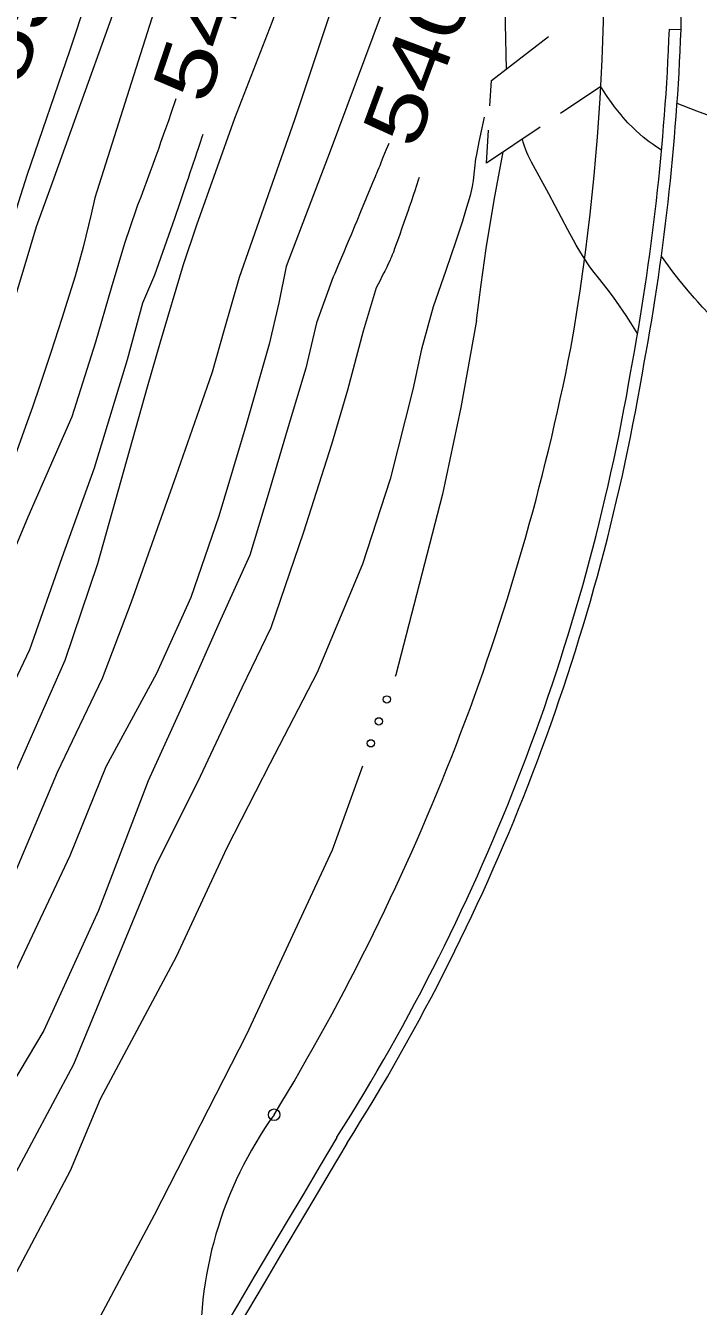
# Model space of a CAD drawing. Extents: x 2361284 to 2366480, y 6976556 to 6985346.
# Drawn here: x 2364665.9 to 2364721.2, y 6980181.4 to 6980286.6 of the extents above; entities that cross this region are included whole.
import ezdxf
from ezdxf.enums import TextEntityAlignment as Align

# ---------------------------------------------------------------- set-up
doc = ezdxf.new("R2010")
doc.units = 0
doc.header["$LTSCALE"] = 1.9
doc.header["$PDMODE"] = 32
doc.header["$PDSIZE"] = 0.95
for name, color, linetype, lineweight in [('12', 7, 'Continuous', 13), ('13', 7, 'Continuous', 13), ('21', 7, 'Continuous', 13), ('3', 7, 'Continuous', 13), ('6', 7, 'Continuous', 13)]:
    doc.layers.add(name, color=color, linetype=linetype, lineweight=lineweight)

msp = doc.modelspace()

# ---------------------------------------------------------------- linework, layer by layer
at = {"layer": '12'}
for points in [[(2364678.287, 6980280.593), (2364677.87, 6980279.391), (2364677.661, 6980278.791), (2364677.345, 6980277.891), (2364677.028, 6980276.992), (2364676.869, 6980276.543), (2364676.547, 6980275.646), (2364676.386, 6980275.197), (2364676.141, 6980274.526), (2364675.812, 6980273.631), (2364675.646, 6980273.184), (2364675.394, 6980272.514), (2364675.14, 6980271.845), (2364675.012, 6980271.511)], [(2364695.763, 6980276.919), (2364695.56, 6980276.42), (2364695.289, 6980275.755), (2364695.153, 6980275.423), (2364695.018, 6980275.091), (2364694.95, 6980274.925), (2364694.848, 6980274.676), (2364694.757, 6980274.454), (2364694.711, 6980274.344), (2364694.643, 6980274.178), (2364694.54, 6980273.929), (2364694.437, 6980273.68), (2364694.385, 6980273.556), (2364693.446, 6980271.302), (2364693.133, 6980270.551), (2364692.977, 6980270.176), (2364692.663, 6980269.425), (2364692.506, 6980269.049), (2364692.271, 6980268.486), (2364692.061, 6980267.986), (2364691.956, 6980267.736), (2364691.799, 6980267.36), (2364691.562, 6980266.798), (2364691.326, 6980266.235), (2364691.207, 6980265.954)], [(2364675.012, 6980271.511), (2364674.07, 6980268.712), (2364672.965, 6980265.04), (2364671.667, 6980260.599), (2364669.725, 6980254.46), (2364666.123, 6980246.216), (2364663.659, 6980240.381), (2364660.11, 6980232.888), (2364657.143, 6980226.259), (2364654.249, 6980219.25), (2364649.569, 6980210.716), (2364645.376, 6980201.636), (2364640.44, 6980191.798), (2364636.15, 6980183.367), (2364626.957, 6980166.609), (2364622.276, 6980156.184), (2364616.442, 6980143.088), (2364610.4, 6980131.699), (2364605.342, 6980121.83), (2364599.197, 6980110.801)], [(2364691.207, 6980265.954), (2364689.823, 6980262.192), (2364688.958, 6980258.453), (2364687.514, 6980253.659), (2364685.857, 6980248.083), (2364684.364, 6980243.118), (2364681.944, 6980237.785), (2364679.183, 6980231.569), (2364675.999, 6980224.578), (2364671.911, 6980213.938), (2364667.434, 6980204.066), (2364662.089, 6980195.154), (2364658.827, 6980188.953), (2364655.069, 6980181.407), (2364650.802, 6980173.626), (2364646.249, 6980165.602), (2364640.863, 6980156.7), (2364635.941, 6980148.533), (2364632.088, 6980140.436), (2364627.283, 6980133.399), (2364622.397, 6980125.622), (2364618.019, 6980117.111), (2364613.549, 6980108.657)]]:
    msp.add_lwpolyline(points, dxfattribs=at)
at = {"layer": '13'}
for points in [[(2364700.892, 6980372.833), (2364698.899, 6980374.194), (2364696.434, 6980375.69), (2364691.777, 6980377.476), (2364685.409, 6980381.346), (2364682.246, 6980384.826), (2364678.462, 6980388.41), (2364677.361, 6980388.53), (2364676.665, 6980387.003), (2364678.517, 6980379.51), (2364680.211, 6980367.526), (2364680.67, 6980353.939), (2364680.606, 6980341.729), (2364679.763, 6980330.489), (2364679.461, 6980319.106), (2364677.79, 6980310.779), (2364673.71, 6980297.1), (2364669.569, 6980284.58), (2364666.037, 6980274.276)], [(2364704.314, 6980365.145), (2364701.776, 6980366.041), (2364698.687, 6980367.002), (2364696.59, 6980367.632), (2364693.649, 6980368.844), (2364689.429, 6980372.984), (2364684.763, 6980378.88), (2364682.799, 6980380.351), (2364681.75, 6980380.191), (2364681.44, 6980378.158), (2364683.403, 6980371.447), (2364684.487, 6980361.576), (2364685.05, 6980350.81), (2364684.423, 6980336.815), (2364682.934, 6980327.259), (2364681.665, 6980317.588), (2364679.512, 6980309.536), (2364677.906, 6980303.8), (2364675.789, 6980296.07), (2364673.081, 6980287.474), (2364670.207, 6980279.486), (2364668.112, 6980273.686)], [(2364709.177, 6980352.22), (2364707.633, 6980353.755), (2364704.686, 6980355.478), (2364701.643, 6980356.909), (2364698.804, 6980357.862), (2364695.335, 6980360.859), (2364691.181, 6980366.52), (2364690.39, 6980366.563), (2364689.186, 6980364.951), (2364690.303, 6980357.892), (2364690.054, 6980347.218), (2364688.504, 6980336.723), (2364686.816, 6980328.116), (2364683.282, 6980313.783), (2364681.056, 6980302.78), (2364677.935, 6980292.41), (2364674.439, 6980281.366), (2364671.634, 6980272.469)], [(2364716.185, 6980324.145), (2364715.553, 6980324.369), (2364713.362, 6980325.508), (2364712.497, 6980325.98), (2364708.824, 6980328.385), (2364706.271, 6980331.821), (2364703.213, 6980337.913), (2364700.176, 6980344.035), (2364698.933, 6980346.443), (2364697.807, 6980345.932), (2364697.224, 6980342.017), (2364697.232, 6980332.765), (2364695.829, 6980322.591), (2364694.638, 6980315.241), (2364692.866, 6980307.033), (2364690.076, 6980297.616), (2364686.158, 6980286.858), (2364683.103, 6980278.968), (2364679.976, 6980270.218)], [(2364717.787, 6980312.341), (2364715.825, 6980313.622), (2364713.497, 6980315.44), (2364711.682, 6980317.003), (2364708.131, 6980322.378), (2364704.189, 6980329.981), (2364702.807, 6980333.309), (2364701.896, 6980334.431), (2364700.306, 6980333.496), (2364699.192, 6980327.584), (2364698.729, 6980316.37), (2364697.259, 6980307.864), (2364693.885, 6980296.632), (2364691.135, 6980288.225), (2364688.014, 6980278.855), (2364684.383, 6980268.48)], [(2364718.579, 6980301.657), (2364717.54, 6980302.547), (2364715.352, 6980304.456), (2364712.667, 6980305.001), (2364709.083, 6980308.517), (2364705.94, 6980316.218), (2364704.182, 6980323.311), (2364702.757, 6980323.787), (2364701.812, 6980321.278), (2364702.375, 6980310.403), (2364699.075, 6980298.851), (2364695.152, 6980287.503), (2364690.939, 6980276.293), (2364687.348, 6980266.818)], [(2364718.169, 6980276.382), (2364717.697, 6980276.671), (2364717.47, 6980276.822), (2364717.139, 6980277.06), (2364716.659, 6980277.447), (2364716.087, 6980277.958), (2364715.811, 6980278.221), (2364715.41, 6980278.626), (2364715.026, 6980279.05), (2364714.841, 6980279.27), (2364714.317, 6980279.934), (2364714.066, 6980280.272), (2364713.702, 6980280.788), (2364713.356, 6980281.316), (2364713.189, 6980281.585)], [(2364736.682, 6980275.048), (2364736.075, 6980275.159), (2364735.776, 6980275.226), (2364735.33, 6980275.345), (2364735.123, 6980275.411), (2364734.716, 6980275.565), (2364734.179, 6980275.784), (2364733.908, 6980275.885), (2364733.633, 6980275.971), (2364733.493, 6980276.007), (2364731.248, 6980276.506), (2364730.163, 6980276.733), (2364728.715, 6980277.033), (2364727.993, 6980277.195), (2364727.583, 6980277.297), (2364726.773, 6980277.533), (2364725.972, 6980277.799), (2364724.381, 6980278.371), (2364722.178, 6980279.169), (2364721.081, 6980279.578), (2364719.443, 6980280.214)], [(2364703.593, 6980279.083), (2364703.165, 6980277.047), (2364702.962, 6980276.027), (2364702.898, 6980275.652), (2364702.802, 6980274.896), (2364702.691, 6980273.886), (2364702.618, 6980273.384), (2364702.517, 6980272.888), (2364702.454, 6980272.642), (2364702.079, 6980271.384), (2364701.812, 6980270.551), (2364701.26, 6980268.891), (2364700.453, 6980266.482), (2364699.412, 6980263.492)], [(2364680.495, 6980277.644), (2364680.422, 6980277.428), (2364680.275, 6980276.995), (2364680.079, 6980276.418), (2364679.981, 6980276.13), (2364679.883, 6980275.841), (2364679.834, 6980275.697), (2364679.648, 6980275.148), (2364679.401, 6980274.415), (2364679.278, 6980274.049), (2364679.154, 6980273.683), (2364678.99, 6980273.194), (2364678.908, 6980272.95), (2364678.662, 6980272.217), (2364678.498, 6980271.728), (2364678.28, 6980271.077), (2364678.171, 6980270.751)], [(2364716.202, 6980261.322), (2364715.638, 6980262.203), (2364715.253, 6980262.784), (2364714.467, 6980263.935), (2364714.217, 6980264.286), (2364713.693, 6980264.972), (2364712.979, 6980265.874), (2364712.628, 6980266.331), (2364712.29, 6980266.796), (2364712.128, 6980267.034), (2364711.541, 6980267.95), (2364711.168, 6980268.572), (2364710.927, 6980268.991), (2364710.461, 6980269.838), (2364708.923, 6980272.774), (2364707.488, 6980275.39), (2364707.222, 6980275.92), (2364707.102, 6980276.191), (2364706.94, 6980276.605), (2364706.801, 6980277.028), (2364706.74, 6980277.243)], [(2364666.037, 6980274.276), (2364665.357, 6980272.129), (2364664.61, 6980269.702), (2364663.178, 6980265.667), (2364661.627, 6980260.533), (2364659.897, 6980255.277), (2364658.351, 6980250.652), (2364655.871, 6980244.287), (2364653.61, 6980239.085), (2364650.491, 6980233.716), (2364647.849, 6980227.531), (2364643.283, 6980218.786), (2364640.784, 6980213.402), (2364636.996, 6980204.817), (2364632.771, 6980196.825), (2364627.371, 6980186.193), (2364623.472, 6980177.706)], [(2364668.112, 6980273.686), (2364666.806, 6980270.083), (2364665.866, 6980266.944), (2364663.558, 6980259.352), (2364661.048, 6980252.048), (2364658.626, 6980245.874), (2364656.109, 6980240.349), (2364651.687, 6980229.918), (2364648.074, 6980220.722), (2364642.549, 6980208.739), (2364639.284, 6980200.788), (2364634.162, 6980190.468), (2364630.275, 6980182.631), (2364625.936, 6980174.139), (2364620.733, 6980163.909), (2364616.548, 6980155.078), (2364611.708, 6980145.573), (2364606.461, 6980135.692), (2364601.589, 6980124.304), (2364597.512, 6980116.526), (2364591.497, 6980104.508)], [(2364698.249, 6980274.122), (2364698.179, 6980273.901), (2364698.038, 6980273.459), (2364697.894, 6980273.019), (2364697.797, 6980272.725), (2364697.601, 6980272.14), (2364697.452, 6980271.701), (2364697.352, 6980271.409), (2364697.149, 6980270.825), (2364696.841, 6980269.951), (2364696.634, 6980269.368), (2364696.216, 6980268.203), (2364696.172, 6980268.082), (2364696.142, 6980268.002), (2364696.08, 6980267.842), (2364696.048, 6980267.763), (2364695.983, 6980267.605), (2364695.916, 6980267.447), (2364695.87, 6980267.343), (2364695.777, 6980267.135), (2364695.668, 6980266.903), (2364695.594, 6980266.748), (2364695.544, 6980266.646), (2364695.443, 6980266.441), (2364695.366, 6980266.288), (2364695.208, 6980265.983), (2364695.049, 6980265.678), (2364694.725, 6980265.067)], [(2364671.634, 6980272.469), (2364671.328, 6980271.112), (2364671.114, 6980270.209), (2364670.663, 6980268.41), (2364670.451, 6980267.614), (2364669.995, 6980266.032), (2364669.351, 6980263.937), (2364668.912, 6980262.544), (2364668.015, 6980259.764), (2364667.113, 6980257.055), (2364666.494, 6980255.256), (2364666.075, 6980254.058), (2364665.221, 6980251.667), (2364664.934, 6980250.888), (2364664.331, 6980249.341), (2364663.697, 6980247.807), (2364663.261, 6980246.789), (2364662.367, 6980244.76)], [(2364678.171, 6980270.751), (2364676.535, 6980266.114), (2364675.546, 6980263.795), (2364674.281, 6980259.154), (2364671.555, 6980250.267), (2364668.905, 6980242.901), (2364666.257, 6980235.325), (2364663.492, 6980229.56), (2364659.051, 6980221.166), (2364655.805, 6980213.385), (2364649.368, 6980201.354), (2364647.797, 6980197.208), (2364643.947, 6980190.021), (2364639.6, 6980181.229), (2364633.624, 6980169.212), (2364628.673, 6980159.775), (2364624.693, 6980152.335), (2364620.475, 6980146.836), (2364616.144, 6980135.424), (2364612.214, 6980128.116), (2364604.928, 6980114.927), (2364600.608, 6980106.504)], [(2364679.976, 6980270.218), (2364678.877, 6980266.958), (2364676.987, 6980260.59), (2364675.921, 6980256.919), (2364671.83, 6980242.409), (2364669.155, 6980234.453), (2364664.642, 6980224.23), (2364659.981, 6980214.935), (2364655.146, 6980204.839), (2364650.579, 6980195.985), (2364645.092, 6980186.352), (2364641.119, 6980178.224), (2364635.521, 6980167.42), (2364628.35, 6980154.74), (2364623.385, 6980145.864), (2364617.652, 6980134.629), (2364608.78, 6980117.854), (2364602.962, 6980106.107)], [(2364684.383, 6980268.48), (2364683.467, 6980265.9), (2364682.219, 6980261.519), (2364681.251, 6980258.14), (2364680.2, 6980255.08), (2364678.282, 6980249.591), (2364676.782, 6980245.357), (2364674.61, 6980239.255), (2364672.229, 6980232.993), (2364668.523, 6980225.257), (2364664.855, 6980216.551), (2364660.881, 6980209.623), (2364656.96, 6980202.346), (2364653.382, 6980194.681), (2364649.214, 6980186.021), (2364645.828, 6980179.319)], [(2364687.348, 6980266.818), (2364686.727, 6980263.841), (2364685.929, 6980260.445), (2364684.062, 6980253.816), (2364681.813, 6980246.315), (2364679.497, 6980239.631), (2364676.696, 6980233.396), (2364672.528, 6980225.726), (2364669.578, 6980218.406), (2364664.931, 6980208.592), (2364660.093, 6980198.945), (2364654.649, 6980188.753), (2364650.33, 6980180.101), (2364644.817, 6980172.159), (2364640.187, 6980161.574), (2364632.367, 6980147.819), (2364626.668, 6980137.055), (2364617.79, 6980122.238), (2364610.084, 6980108.055)], [(2364734.028, 6980254.462), (2364732.992, 6980254.884), (2364732.487, 6980255.108), (2364731.993, 6980255.349), (2364731.75, 6980255.476), (2364731.275, 6980255.749), (2364731.043, 6980255.896), (2364730.702, 6980256.13), (2364729.273, 6980257.181), (2364728.33, 6980257.889), (2364726.453, 6980259.32), (2364724.468, 6980260.853), (2364723.49, 6980261.642), (2364722.814, 6980262.228), (2364722.378, 6980262.634), (2364722.094, 6980262.911), (2364721.54, 6980263.48), (2364721.136, 6980263.917), (2364720.871, 6980264.214), (2364720.353, 6980264.817), (2364719.599, 6980265.745), (2364719.109, 6980266.374), (2364718.152, 6980267.651)], [(2364694.725, 6980265.067), (2364693.659, 6980261.518), (2364692.375, 6980256.666), (2364691.068, 6980252.193), (2364688.766, 6980245.001), (2364686.09, 6980237.154), (2364683.687, 6980232.222), (2364680.266, 6980224.939), (2364676.587, 6980217.513), (2364669.881, 6980201.269), (2364664.703, 6980191.579), (2364657.85, 6980180.253), (2364650.772, 6980166.235), (2364643.855, 6980154.458), (2364637.571, 6980144.278), (2364631.928, 6980135.094), (2364627.281, 6980127.279), (2364622.844, 6980119.617), (2364618.027, 6980112.081), (2364613.289, 6980104.405)], [(2364699.412, 6980263.492), (2364698.444, 6980260.033), (2364697.745, 6980256.717), (2364695.875, 6980249.359), (2364693.601, 6980242.376), (2364689.896, 6980233.461), (2364686.007, 6980225.964), (2364682.462, 6980219.079), (2364678.307, 6980210.129), (2364672.068, 6980198.439), (2364669.584, 6980192.545), (2364664.937, 6980183.75), (2364661.525, 6980176.608), (2364655.58, 6980166.571), (2364649.041, 6980155.807), (2364644.231, 6980146.482), (2364641.269, 6980141.384), (2364633.458, 6980127.808), (2364626.702, 6980118.794), (2364622.227, 6980109.87)]]:
    msp.add_lwpolyline(points, dxfattribs=at)
at = {"layer": '21'}
for points in [[(2364705.425, 6980283.031), (2364705.274, 6980290.501), (2364705.013, 6980297.958), (2364704.458, 6980305.843), (2364703.85, 6980312.978)], [(2364702.961, 6980262.377), (2364703.353, 6980265.339), (2364703.775, 6980268.305), (2364704.427, 6980272.271), (2364705.16, 6980276.228)], [(2364702.961, 6980262.377), (2364701.69, 6980255.234), (2364700.188, 6980248.13), (2364696.348, 6980233.292), (2364696.289, 6980233.142)], [(2364693.609, 6980225.776), (2364691.104, 6980218.881), (2364684.088, 6980203.734), (2364676.509, 6980188.911), (2364667.41, 6980171.863)]]:
    msp.add_lwpolyline(points, dxfattribs=at)
for centre in [(2364695.609, 6980231.265), (2364694.952, 6980229.46), (2364694.296, 6980227.656)]:
    msp.add_circle(centre, 0.3, dxfattribs=at)
at = {"layer": '3'}
for p, q in [((2364719.775, 6980286.267), (2364719.712, 6980296.017)), ((2364718.815, 6980286.308), (2364719.775, 6980286.267)), ((2364691.497, 6980195.29), (2364691.512, 6980195.315)), ((2364692.323, 6980194.801), (2364692.324, 6980194.802))]:
    msp.add_line(p, q, dxfattribs=at)
for centre, radius, start, end in [((2364530.116, 6980291.765), 183.353, 350.05501, 21.74978), ((2364526.275, 6980293.793), 192.686, 349.36207, 357.77275), ((2364526.275, 6980293.793), 193.646, 349.36207, 357.77275), ((2364522.063, 6980296.93), 192.212, 328.72896, 348.95327), ((2364546.732, 6980286.951), 171.343, 327.66892, 350.34246), ((2364546.732, 6980286.951), 172.303, 327.66892, 350.34246), ((2364712.397, 6980178.398), 32.097, 144.24176, 183.41417), ((2417877.273, 6948682.997), 61820.315, 149.35348, 149.51185), ((2417877.273, 6948682.997), 61819.355, 149.35348, 149.51185)]:
    msp.add_arc(centre, radius, start, end, dxfattribs=at)
msp.add_point((2364686.351, 6980197.155), dxfattribs=at)
at = {"layer": '6'}
msp.add_line((2364713.189, 6980281.595), (2364709.86, 6980279.373), dxfattribs=at)
for points in [[(2364704.074, 6980280.008), (2364704.194, 6980282.079), (2364708.88, 6980285.704)], [(2364708.201, 6980278.257), (2364703.788, 6980275.315), (2364703.953, 6980278.007)]]:
    msp.add_lwpolyline(points, dxfattribs=at)

# ---------------------------------------------------------------- texts
at = {"layer": '12', "width": 1.3}
for s, height, rotation, p in [(' 550 ', 4.799, 69.097, (2364668.001, 6980287.988)), (' 545 ', 4.8, 71.326, (2364683.023, 6980286.572)), (' 540 ', 4.799, 69.657, (2364700.386, 6980282.834))]:
    msp.add_text(s, height=height, rotation=rotation, dxfattribs=at).set_placement(p, align=Align.CENTER)

doc.saveas('drawing.dxf')
